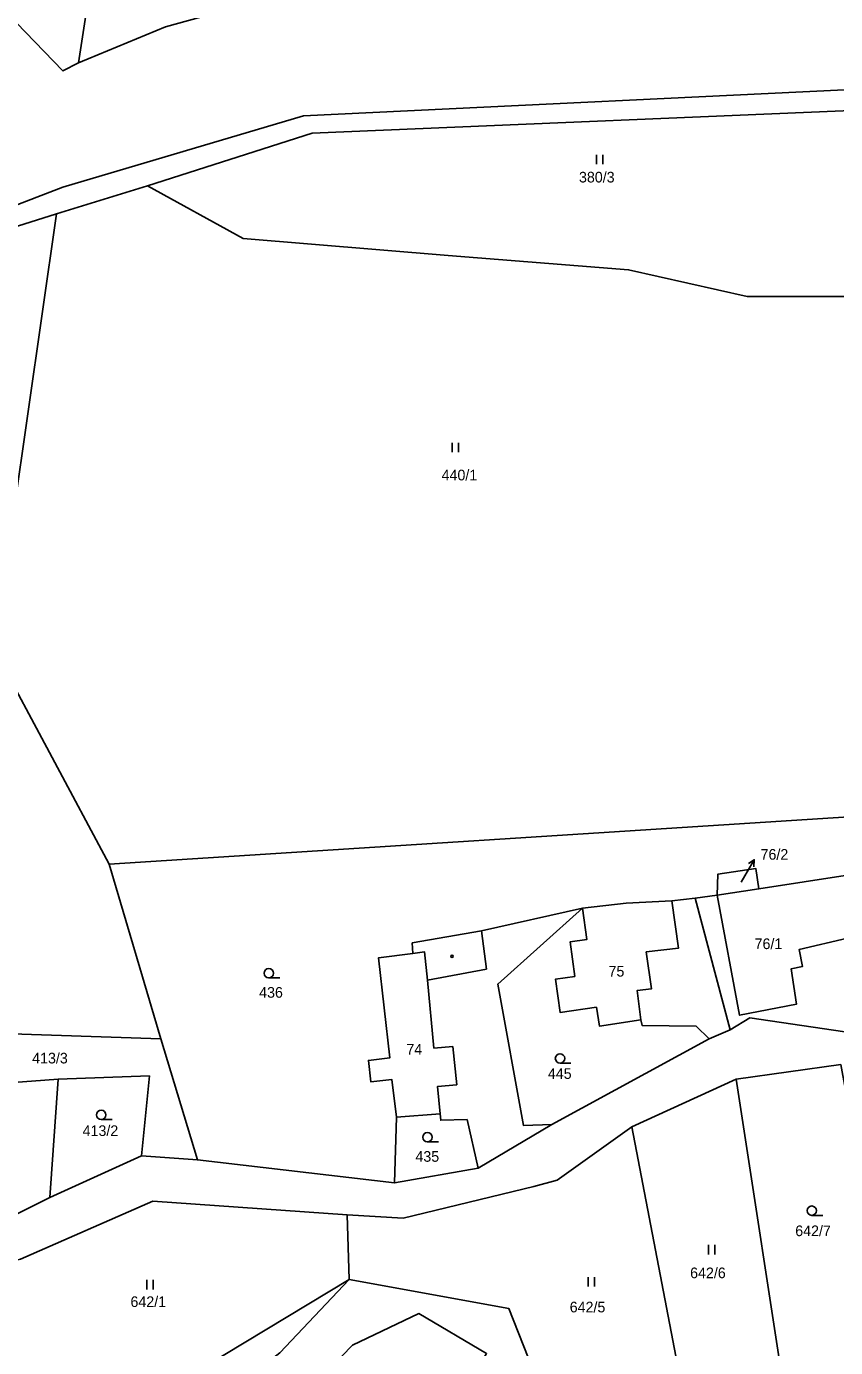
# Model space of a CAD drawing. Extents: x -654083 to -650132, y -1099819 to -1096699.
# Drawn here: x -652058 to -651928.8, y -1098432.3 to -1098221.2 of the extents above; entities that cross this region are included whole.
import ezdxf

# ---------------------------------------------------------------- set-up
doc = ezdxf.new("R2010")
doc.units = 0
for name, color, linetype in [('Hranice - vnitř_ kresba', 7, 'Continuous'), ('Obvody jako plochy', 7, 'Continuous'), ('Parcelní čísla', 7, 'Continuous'), ('Prvky pro prodl_ par_ č_', 7, 'Continuous'), ('Značky kultur', 7, 'Continuous'), ('Značky na budově ne v SPI', 7, 'Continuous')]:
    doc.layers.add(name, color=color, linetype=linetype)

msp = doc.modelspace()

# ---------------------------------------------------------------- linework, layer by layer
at = {"layer": 'Hranice - vnitř_ kresba'}
for p, q in [((-651954.9, -1098360.95), (-651953.85, -1098368.51)), ((-651947.68, -1098360.02), (-651944.09, -1098379.22)), ((-651985.3, -1098365.7), (-651984.49, -1098371.84)), ((-651934.59, -1098368.72), (-651926.87, -1098366.87)), ((-651996.24, -1098369.33), (-651994.38, -1098369.09)), ((-651994.38, -1098369.09), (-651993.94, -1098373.59)), ((-651953.85, -1098368.51), (-651958.98, -1098369.09)), ((-651958.98, -1098369.09), (-651958.16, -1098375)), ((-651934.05, -1098371.44), (-651934.59, -1098368.72)), ((-651935.85, -1098371.82), (-651934.05, -1098371.44)), ((-651993.94, -1098373.59), (-651984.49, -1098371.84)), ((-651992.91, -1098384.46), (-651993.94, -1098373.59)), ((-651934.97, -1098377.44), (-651935.85, -1098371.82)), ((-651958.16, -1098375), (-651960.43, -1098375.24)), ((-651959.83, -1098379.95), (-651960.43, -1098375.24)), ((-651944.09, -1098379.22), (-651934.97, -1098377.44)), ((-651989.89, -1098384.23), (-651992.91, -1098384.46)), ((-651989.26, -1098390.32), (-651989.89, -1098384.23)), ((-651992.33, -1098390.61), (-651989.26, -1098390.32)), ((-651991.92, -1098394.94), (-651992.33, -1098390.61))]:
    msp.add_line(p, q, dxfattribs=at)
at = {"layer": 'Obvody jako plochy'}
for points in [[(-652043.35, -1098185.84), (-652049.67, -1098227.08), (-652052.14, -1098228.35), (-652064.08, -1098215.97), (-652058.45, -1098181.32)], [(-652043.35, -1098185.84), (-652018.99, -1098187.76), (-652024.76, -1098218.27), (-652035.78, -1098221.33), (-652049.67, -1098227.08)], [(-651884.84, -1098229.32), (-651841.12, -1098228.91), (-651840.96, -1098232.87), (-651853.75, -1098232.88), (-651884.99, -1098232.48), (-651916.16, -1098234.22), (-652012.33, -1098238.3), (-652038.62, -1098246.71), (-652053.2, -1098251.17), (-652071.74, -1098257.04), (-652070.75, -1098254.03), (-652052.15, -1098246.92), (-652013.72, -1098235.51), (-651916.23, -1098230.84)], [(-652038.62, -1098246.71), (-652012.33, -1098238.3), (-651916.16, -1098234.22), (-651919.24, -1098251.73), (-651920.72, -1098264.37), (-651942.87, -1098264.41), (-651961.81, -1098260.11), (-651990.64, -1098257.85), (-652023.38, -1098255.1)], [(-651990.64, -1098257.85), (-651961.81, -1098260.11), (-651942.87, -1098264.41), (-651920.72, -1098264.37), (-651921.21, -1098268.6), (-651924.5, -1098296.12), (-651926.51, -1098324.4), (-651926.72, -1098337.66), (-651926.66, -1098347.52), (-652044.74, -1098355.09), (-652063.02, -1098321.01), (-652062.36, -1098315.09), (-652053.2, -1098251.17), (-652038.62, -1098246.71), (-652023.38, -1098255.1)], [(-652071.74, -1098257.04), (-652053.2, -1098251.17), (-652062.36, -1098315.09), (-652079.58, -1098287.91)], [(-652072, -1098389.54), (-652071.48, -1098381.8), (-652036.53, -1098382.99), (-652044.74, -1098355.09), (-652063.02, -1098321.01), (-652076.86, -1098330.98), (-652079.5, -1098330.92), (-652079.11, -1098342.4), (-652082.29, -1098369), (-652081.69, -1098373.28), (-652088.59, -1098383.05), (-652097.5, -1098384.06), (-652112.93, -1098384.7), (-652108.27, -1098386.27), (-652099.23, -1098387.98), (-652092.27, -1098389.7), (-652072.28, -1098394.43)], [(-651998.85, -1098395.51), (-651999.62, -1098389.47), (-652002.96, -1098389.86), (-652003.37, -1098386.42), (-651999.94, -1098386.02), (-652001.73, -1098370.03), (-651996.24, -1098369.33), (-651996.35, -1098367.66), (-651985.3, -1098365.7), (-651969.18, -1098362.12), (-651962.22, -1098361.28), (-651954.9, -1098360.95), (-651951.18, -1098360.51), (-651947.68, -1098360.02), (-651947.53, -1098356.65), (-651941.46, -1098355.78), (-651940.99, -1098359), (-651926.51, -1098356.78), (-651926.66, -1098347.52), (-652044.74, -1098355.09), (-652036.53, -1098382.99), (-652030.66, -1098402.31), (-651999.21, -1098405.99)], [(-651926.1, -1098371.01), (-651924.04, -1098382.36), (-651942.43, -1098379.6), (-651945.59, -1098381.54), (-651951.18, -1098360.51), (-651947.68, -1098360.02), (-651940.99, -1098359), (-651926.51, -1098356.78), (-651922.95, -1098356.06), (-651922.78, -1098356.8), (-651919.57, -1098356.09), (-651918.95, -1098358.69), (-651918.32, -1098361.37), (-651916.63, -1098368.61)], [(-651947.68, -1098360.02), (-651940.99, -1098359), (-651941.46, -1098355.78), (-651947.53, -1098356.65)], [(-651947.53, -1098356.65), (-651941.46, -1098355.78), (-651940.99, -1098359), (-651926.51, -1098356.78), (-651922.95, -1098356.06), (-651922.78, -1098356.8), (-651919.57, -1098356.09), (-651918.95, -1098358.69), (-651918.32, -1098361.37), (-651924.44, -1098362.98), (-651924.09, -1098364.91), (-651927.08, -1098365.56), (-651926.87, -1098366.87), (-651934.59, -1098368.72), (-651934.05, -1098371.44), (-651935.85, -1098371.82), (-651934.97, -1098377.44), (-651944.09, -1098379.22), (-651947.68, -1098360.02)], [(-651951.18, -1098360.51), (-651945.59, -1098381.54), (-651948.95, -1098382.98), (-651951.04, -1098380.94), (-651959.64, -1098380.84), (-651959.83, -1098379.95), (-651966.47, -1098380.93), (-651966.95, -1098377.92), (-651972.74, -1098378.76), (-651973.46, -1098373.43), (-651970.41, -1098373.01), (-651971.12, -1098367.46), (-651968.47, -1098367.1), (-651969.18, -1098362.12), (-651962.22, -1098361.28), (-651954.9, -1098360.95)], [(-651962.22, -1098361.28), (-651954.9, -1098360.95), (-651953.85, -1098368.51), (-651958.98, -1098369.09), (-651958.16, -1098375), (-651960.43, -1098375.24), (-651959.83, -1098379.95), (-651966.47, -1098380.93), (-651966.95, -1098377.92), (-651972.74, -1098378.76), (-651973.46, -1098373.43), (-651970.41, -1098373.01), (-651971.12, -1098367.46), (-651968.47, -1098367.1), (-651969.18, -1098362.12)], [(-651974.05, -1098396.65), (-651978.58, -1098396.85), (-651982.71, -1098374.24), (-651969.18, -1098362.12), (-651985.3, -1098365.7), (-651996.35, -1098367.66), (-651996.24, -1098369.33), (-652001.73, -1098370.03), (-651999.94, -1098386.02), (-652003.37, -1098386.42), (-652002.96, -1098389.86), (-651999.62, -1098389.47), (-651998.85, -1098395.51), (-651991.92, -1098394.94), (-651991.81, -1098395.99), (-651987.59, -1098395.89), (-651985.83, -1098403.64)], [(-651973.46, -1098373.43), (-651972.74, -1098378.76), (-651966.95, -1098377.92), (-651966.47, -1098380.93), (-651959.83, -1098379.95), (-651959.64, -1098380.84), (-651951.04, -1098380.94), (-651948.95, -1098382.98), (-651974.05, -1098396.65), (-651978.58, -1098396.85), (-651982.71, -1098374.24), (-651969.18, -1098362.12), (-651968.47, -1098367.1), (-651971.12, -1098367.46), (-651970.41, -1098373.01)], [(-652002.96, -1098389.86), (-652003.37, -1098386.42), (-651999.94, -1098386.02), (-652001.73, -1098370.03), (-651996.24, -1098369.33), (-651994.38, -1098369.09), (-651993.94, -1098373.59), (-651992.91, -1098384.46), (-651989.89, -1098384.23), (-651989.26, -1098390.32), (-651992.33, -1098390.61), (-651991.92, -1098394.94), (-651998.85, -1098395.51), (-651999.62, -1098389.47)], [(-652030.66, -1098402.31), (-652036.53, -1098382.99), (-652071.48, -1098381.8), (-652072, -1098389.54), (-652068.5, -1098389.74), (-652060.72, -1098390.02), (-652052.92, -1098389.42), (-652038.33, -1098388.89), (-652039.62, -1098401.66)], [(-651927.89, -1098387.1), (-651919.5, -1098433.01), (-651936.36, -1098443.09), (-651944.63, -1098389.43)], [(-652060.72, -1098390.02), (-652052.92, -1098389.42), (-652054.22, -1098408.33), (-652061.92, -1098412.16), (-652061.94, -1098408.45), (-652069.71, -1098408.41), (-652068.5, -1098389.74)], [(-652052.92, -1098389.42), (-652038.33, -1098388.89), (-652039.62, -1098401.66), (-652054.22, -1098408.33)], [(-651950.95, -1098450.85), (-651936.36, -1098443.09), (-651944.63, -1098389.43), (-651961.28, -1098397.03)], [(-651998.85, -1098395.51), (-651991.92, -1098394.94), (-651991.81, -1098395.99), (-651987.59, -1098395.89), (-651985.83, -1098403.64), (-651999.21, -1098405.99)], [(-651961.28, -1098397.03), (-651950.95, -1098450.85), (-651974.48, -1098457.2), (-651985.81, -1098454.94), (-651976.24, -1098437.96), (-651980.92, -1098426.07), (-652006.44, -1098421.43), (-652006.74, -1098411.09), (-651997.82, -1098411.63), (-651976.92, -1098406.57), (-651973.24, -1098405.56)], [(-652006.74, -1098411.09), (-652006.44, -1098421.43), (-652033.01, -1098437.47), (-652076.68, -1098433.93), (-652078.41, -1098420.75), (-652071.26, -1098421.04), (-652058.9, -1098418.2), (-652037.8, -1098408.9)], [(-652017.49, -1098433.12), (-652006.44, -1098421.43), (-652033.01, -1098437.47), (-652076.68, -1098433.93), (-652075.73, -1098441.22), (-652070.48, -1098447.18), (-652031.35, -1098443.86)], [(-651995.33, -1098451.18), (-651984.48, -1098433.27), (-651995.3, -1098426.87), (-652005.88, -1098431.91), (-652017.75, -1098444.16), (-652019.11, -1098470), (-651991.89, -1098474.94), (-651975.91, -1098483.37), (-651975.9, -1098470.78), (-651988.82, -1098474.34), (-651997.19, -1098462.49)]]:
    msp.add_lwpolyline(points, close=True, dxfattribs=at)
for points in [[(-652064.08, -1098215.97), (-652052.14, -1098228.35), (-652049.67, -1098227.08), (-652035.78, -1098221.33), (-652024.76, -1098218.27), (-652000.25, -1098208.86), (-651912.12, -1098206.3), (-651879.7, -1098205.7), (-651848.55, -1098204.76), (-651850.21, -1098217.13), (-651820.1, -1098216.41), (-651760.69, -1098215.2), (-651760.47, -1098214.21), (-651748.65, -1098213.24)], [(-651740.21, -1098228.2), (-651753.74, -1098228.37), (-651763.91, -1098228.06), (-651767.96, -1098224.24), (-651794.5, -1098227.11), (-651794.51, -1098228.31), (-651813.22, -1098228.34), (-651823.81, -1098228.55), (-651835.43, -1098228.79), (-651841.12, -1098228.91), (-651884.84, -1098229.32), (-651916.23, -1098230.84), (-652013.72, -1098235.51), (-652052.15, -1098246.92), (-652070.75, -1098254.03)], [(-651924.04, -1098382.36), (-651942.43, -1098379.6), (-651945.59, -1098381.54), (-651948.95, -1098382.98), (-651974.05, -1098396.65), (-651985.83, -1098403.64), (-651999.21, -1098405.99), (-652030.66, -1098402.31), (-652039.62, -1098401.66), (-652054.22, -1098408.33), (-652061.92, -1098412.16)], [(-652058.9, -1098418.2), (-652037.8, -1098408.9), (-652006.74, -1098411.09), (-651997.82, -1098411.63), (-651976.92, -1098406.57), (-651973.24, -1098405.56), (-651961.28, -1098397.03), (-651944.63, -1098389.43), (-651927.89, -1098387.1)], [(-652017.49, -1098433.12), (-652006.44, -1098421.43), (-651980.92, -1098426.07), (-651976.24, -1098437.96)], [(-651984.48, -1098433.27), (-651995.3, -1098426.87), (-652005.88, -1098431.91), (-652017.75, -1098444.16)]]:
    msp.add_lwpolyline(points, dxfattribs=at)
at = {"layer": 'Prvky pro prodl_ par_ č_'}
for p, q in [((-651943.26, -1098356.94), (-651941.73, -1098354.36)), ((-651943.85, -1098357.93), (-651943.26, -1098356.94))]:
    msp.add_line(p, q, dxfattribs=at)
msp.add_lwpolyline([(-651942.67, -1098354.97), (-651941.73, -1098354.36), (-651941.81, -1098355.48)], dxfattribs=at)
at = {"layer": 'Značky kultur'}
for p, q in [((-651966.92, -1098241.74), (-651966.92, -1098243.24)), ((-651965.9, -1098243.24), (-651965.9, -1098241.74)), ((-651990, -1098287.74), (-651990, -1098289.24)), ((-651988.97, -1098289.24), (-651988.97, -1098287.74)), ((-652017.53, -1098373.26), (-652019.28, -1098373.26)), ((-651971.01, -1098386.85), (-651972.76, -1098386.85)), ((-652044.28, -1098395.89), (-652046.03, -1098395.89)), ((-651992.18, -1098399.45), (-651993.93, -1098399.45)), ((-651930.81, -1098411.18), (-651932.56, -1098411.18)), ((-651949.06, -1098415.91), (-651949.06, -1098417.41)), ((-651948.04, -1098417.41), (-651948.04, -1098415.91)), ((-652038.74, -1098421.5), (-652038.74, -1098423)), ((-652037.71, -1098423), (-652037.71, -1098421.5)), ((-651968.27, -1098421.07), (-651968.27, -1098422.57)), ((-651967.24, -1098422.57), (-651967.24, -1098421.07))]:
    msp.add_line(p, q, dxfattribs=at)
for centre in [(-652019.28, -1098372.51), (-651972.76, -1098386.1), (-652046.03, -1098395.14), (-651993.93, -1098398.7), (-651932.56, -1098410.43)]:
    msp.add_circle(centre, 0.75, dxfattribs=at)
at = {"layer": 'Značky na budově ne v SPI'}
msp.add_circle((-651990, -1098369.81), 0.175, dxfattribs=at)

# ---------------------------------------------------------------- texts
at = {"layer": 'Parcelní čísla'}
for s, height, p in [('380/3', 1.7, (-651969.73, -1098246.17)), ('440/1', 1.7, (-651991.67, -1098293.76)), ('76/2', 0.1, (-651943.99, -1098357.93)), ('76/1', 1.7, (-651941.68, -1098368.64)), ('75', 1.7, (-651965.01, -1098373.03)), ('436', 1.7, (-652020.81, -1098376.41)), ('74', 1.7, (-651997.3, -1098385.5)), ('413/3', 1.7, (-652057.06, -1098386.91)), ('445', 1.7, (-651974.7, -1098389.38)), ('413/2', 1.7, (-652049, -1098398.5)), ('435', 1.7, (-651995.85, -1098402.62)), ('642/7', 1.7, (-651935.19, -1098414.5)), ('642/6', 1.7, (-651951.98, -1098421.22)), ('642/1', 1.7, (-652041.36, -1098425.82)), ('642/5', 1.7, (-651971.21, -1098426.68))]:
    msp.add_text(s, height=height, dxfattribs=at).set_placement(p)
at = {"layer": 'Prvky pro prodl_ par_ č_'}
msp.add_text('76/2', height=1.7, dxfattribs=at).set_placement((-651940.73, -1098354.36))

doc.saveas('drawing.dxf')
